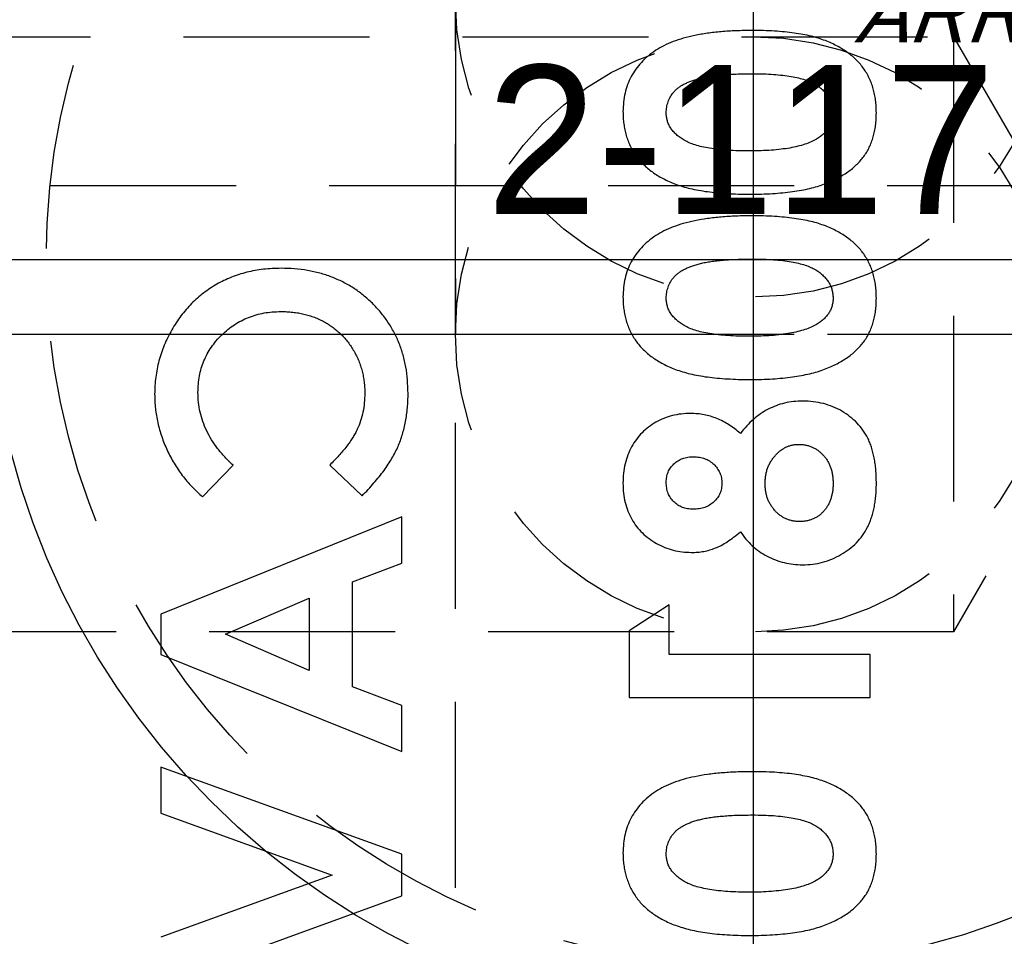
# Model space of a CAD drawing. Extents: x 2651 to 7771, y -1163 to 1075.
# Tile 259 of 490: x 4101 to 4114, y 711 to 723. Entities that reach past the tile are written whole.
import ezdxf

# ---------------------------------------------------------------- set-up
doc = ezdxf.new("R2010")
doc.units = 0
doc.header["$LTSCALE"] = 10
for name, pattern in [('CENTER', [2, 1.25, -0.25, 0.25, -0.25]), ('CNSCEN', [17, 15, -1, 0, -1]), ('CNSHID', [4, 3, -1]), ('HIDDEN', [0.375, 0.25, -0.125])]:
    doc.linetypes.add(name, pattern=pattern)
doc.layers.get('0').update_dxf_attribs({"linetype": 'CONTINUOUS'})
doc.layers.get('Defpoints').update_dxf_attribs({"linetype": 'CONTINUOUS'})
for name, color, linetype in [('1', 7, 'CONTINUOUS'), ('9', 3, 'CONTINUOUS'), ('COOL', 150, 'HIDDEN'), ('DIM', 3, 'CONTINUOUS'), ('WL1-HL', 4, 'CNSHID'), ('WOR1-CL', 1, 'CNSCEN'), ('WOR1-DL', 7, 'CONTINUOUS')]:
    doc.layers.add(name, color=color, linetype=linetype)
doc.styles.add('china', font='txt')
doc.styles.get("Standard").update_dxf_attribs({"font": 'romans.shx'})
doc.dimstyles.new('MM& INCH5', dxfattribs={"dimtxt": 5, "dimasz": 2.5, "dimexe": 1, "dimexo": 0.5, "dimtad": 0, "dimrnd": 1.38778e-17, "dimzin": 9, "dimdsep": 46, "dimtxsty": 'Standard', "dimblk": 'CLOSED', "dimcen": 0, "dimclrd": 3, "dimclre": 3, "dimclrt": 3, "dimazin": 2, "dimtfac": 0.75, "dimtofl": 0, "dimtmove": 0, "dimatfit": 3, "dimfxl": 0, "dimtolj": 1, "dimarcsym": 0})

# ---------------------------------------------------------------- blocks, each defined once
blk = doc.blocks.new('DSD')
at = {"layer": '1', "color": 7, "linetype": 'Continuous'}
for p, q in [((477.228, 547.808), (477.636, 548.234)), ((478.936, 548.234), (479.37, 547.821)), ((479.905, 547.538), (476.666, 546.23)), ((479.905, 546.918), (479.905, 547.538)), ((479.241, 546.666), (479.905, 546.918)), ((479.241, 545.255), (479.241, 546.666)), ((477.535, 545.961), (478.659, 546.446)), ((478.659, 546.446), (478.659, 545.475)), ((483.499, 546.355), (482.959, 546.008)), ((483.499, 545.691), (483.499, 546.355)), ((476.666, 546.23), (476.666, 545.691)), ((478.659, 545.475), (477.535, 545.961)), ((482.959, 546.008), (482.959, 545.11)), ((476.666, 545.691), (479.905, 544.383)), ((486.198, 545.691), (483.499, 545.691)), ((486.198, 545.11), (486.198, 545.691)), ((479.905, 545.004), (479.241, 545.255)), ((479.905, 544.383), (479.905, 545.004)), ((482.959, 545.11), (486.198, 545.11)), ((476.666, 544.175), (476.666, 543.554)), ((479.905, 543.003), (476.666, 544.175)), ((476.666, 543.554), (478.967, 542.722)), ((479.905, 542.443), (479.905, 543.003)), ((478.967, 542.722), (476.666, 541.888)), ((476.666, 541.269), (479.905, 542.443))]:
    blk.add_line(p, q, dxfattribs=at)
for points, knots in [([(484.61, 554.078), (484.539, 554.077), (484.4, 554.076), (484.2, 554.062), (484.015, 554.043), (483.845, 554.013), (483.69, 553.977), (483.552, 553.931), (483.427, 553.878), (483.353, 553.833), (483.317, 553.812)], [0, 0, 0, 0, 0.161071, 0.310789, 0.449904, 0.578376, 0.696617, 0.805987, 0.906562, 1, 1, 1, 1]), ([(486.281, 552.97), (486.28, 552.999), (486.279, 553.056), (486.272, 553.139), (486.258, 553.219), (486.24, 553.295), (486.216, 553.368), (486.187, 553.437), (486.152, 553.503), (486.112, 553.565), (486.067, 553.624), (486.016, 553.679), (485.96, 553.732), (485.897, 553.78), (485.83, 553.826), (485.757, 553.868), (485.679, 553.907), (485.594, 553.943), (485.502, 553.975), (485.402, 554.003), (485.292, 554.026), (485.173, 554.044), (485.046, 554.059), (484.909, 554.07), (484.763, 554.077), (484.662, 554.077), (484.61, 554.078)], [0, 0, 0, 0, 0.038217, 0.074867, 0.110158, 0.144454, 0.17808, 0.211171, 0.243687, 0.275872, 0.308376, 0.341263, 0.37515, 0.409655, 0.445157, 0.482073, 0.520576, 0.560554, 0.603108, 0.648689, 0.697948, 0.750768, 0.807309, 0.867656, 0.931861, 1, 1, 1, 1]), ([(483.317, 553.812), (483.282, 553.787), (483.213, 553.737), (483.123, 553.651), (483.047, 553.559), (482.984, 553.458), (482.935, 553.351), (482.901, 553.236), (482.881, 553.114), (482.878, 553.03), (482.876, 552.987)], [0, 0, 0, 0, 0.132314, 0.2587, 0.380912, 0.500535, 0.620923, 0.742376, 0.868281, 1, 1, 1, 1]), ([(483.458, 552.973), (483.459, 552.998), (483.461, 553.048), (483.481, 553.121), (483.512, 553.189), (483.55, 553.241), (483.585, 553.28), (483.618, 553.307), (483.654, 553.333), (483.695, 553.356), (483.741, 553.378), (483.79, 553.399), (483.845, 553.417), (483.904, 553.434), (483.969, 553.449), (484.041, 553.461), (484.12, 553.473), (484.205, 553.481), (484.298, 553.488), (484.398, 553.493), (484.505, 553.495), (484.579, 553.496), (484.617, 553.496)], [0, 0, 0, 0, 0.053834, 0.105543, 0.158054, 0.211987, 0.240207, 0.269794, 0.301343, 0.334608, 0.370284, 0.408089, 0.448681, 0.492069, 0.538664, 0.590371, 0.646388, 0.707195, 0.772947, 0.843643, 0.919308, 1, 1, 1, 1]), ([(484.617, 553.496), (484.666, 553.496), (484.761, 553.495), (484.897, 553.489), (485.021, 553.477), (485.133, 553.462), (485.233, 553.441), (485.322, 553.417), (485.399, 553.387), (485.465, 553.353), (485.52, 553.315), (485.568, 553.274), (485.609, 553.231), (485.642, 553.185), (485.668, 553.136), (485.686, 553.084), (485.697, 553.029), (485.699, 552.992), (485.7, 552.973)], [0, 0, 0, 0, 0.110734, 0.212341, 0.305502, 0.389835, 0.46669, 0.535262, 0.596763, 0.651066, 0.701036, 0.74786, 0.791833, 0.834284, 0.875334, 0.916035, 0.957652, 1, 1, 1, 1]), ([(482.876, 552.987), (482.877, 552.959), (482.878, 552.904), (482.886, 552.822), (482.9, 552.744), (482.919, 552.668), (482.943, 552.595), (482.973, 552.525), (483.009, 552.459), (483.05, 552.395), (483.096, 552.335), (483.149, 552.278), (483.207, 552.224), (483.271, 552.175), (483.341, 552.129), (483.416, 552.086), (483.497, 552.047), (483.584, 552.011), (483.679, 551.979), (483.782, 551.952), (483.893, 551.929), (484.014, 551.91), (484.143, 551.895), (484.281, 551.885), (484.428, 551.878), (484.528, 551.877), (484.58, 551.877)], [0, 0, 0, 0, 0.036635, 0.072034, 0.106626, 0.140306, 0.173619, 0.206426, 0.239067, 0.271883, 0.30484, 0.338529, 0.372616, 0.407548, 0.443719, 0.481312, 0.520113, 0.560913, 0.604025, 0.650075, 0.699572, 0.752363, 0.808789, 0.868954, 0.932675, 1, 1, 1, 1]), ([(484.58, 552.458), (484.529, 552.459), (484.431, 552.459), (484.29, 552.467), (484.161, 552.477), (484.044, 552.492), (483.94, 552.512), (483.849, 552.537), (483.769, 552.565), (483.701, 552.599), (483.644, 552.637), (483.594, 552.677), (483.552, 552.72), (483.517, 552.765), (483.49, 552.813), (483.471, 552.864), (483.46, 552.918), (483.458, 552.954), (483.458, 552.973)], [0, 0, 0, 0, 0.112115, 0.215802, 0.310203, 0.395993, 0.47341, 0.542778, 0.604548, 0.659357, 0.708764, 0.755356, 0.798687, 0.840017, 0.880203, 0.919733, 0.959049, 1, 1, 1, 1]), ([(484.58, 551.877), (484.632, 551.877), (484.734, 551.878), (484.882, 551.885), (485.021, 551.896), (485.151, 551.91), (485.272, 551.93), (485.385, 551.953), (485.489, 551.98), (485.583, 552.013), (485.671, 552.049), (485.752, 552.088), (485.827, 552.13), (485.896, 552.174), (485.959, 552.222), (486.017, 552.273), (486.067, 552.327), (486.113, 552.384), (486.153, 552.444), (486.188, 552.507), (486.216, 552.576), (486.24, 552.647), (486.258, 552.723), (486.272, 552.802), (486.279, 552.885), (486.28, 552.941), (486.281, 552.97)], [0, 0, 0, 0, 0.068491, 0.133077, 0.193829, 0.251083, 0.304401, 0.354408, 0.401295, 0.444701, 0.485692, 0.524676, 0.562307, 0.597947, 0.632474, 0.665752, 0.697985, 0.729586, 0.760825, 0.792355, 0.824313, 0.857156, 0.890927, 0.92596, 0.962061, 1, 1, 1, 1]), ([(485.7, 552.973), (485.699, 552.955), (485.698, 552.919), (485.687, 552.867), (485.67, 552.818), (485.645, 552.772), (485.613, 552.728), (485.575, 552.688), (485.529, 552.651), (485.495, 552.629), (485.477, 552.618)], [0, 0, 0, 0, 0.124035, 0.242846, 0.360342, 0.479042, 0.599334, 0.725488, 0.858549, 1, 1, 1, 1]), ([(485.477, 552.618), (485.453, 552.605), (485.403, 552.577), (485.318, 552.546), (485.223, 552.519), (485.116, 552.496), (484.998, 552.48), (484.868, 552.467), (484.728, 552.46), (484.631, 552.459), (484.58, 552.458)], [0, 0, 0, 0, 0.088871, 0.186355, 0.294078, 0.412237, 0.541778, 0.682703, 0.835096, 1, 1, 1, 1]), ([(484.61, 551.587), (484.539, 551.586), (484.4, 551.585), (484.2, 551.571), (484.015, 551.551), (483.845, 551.522), (483.69, 551.486), (483.552, 551.44), (483.427, 551.387), (483.353, 551.342), (483.317, 551.321)], [0, 0, 0, 0, 0.161071, 0.310789, 0.449904, 0.578376, 0.696617, 0.805987, 0.906562, 1, 1, 1, 1]), ([(486.281, 550.479), (486.28, 550.508), (486.279, 550.565), (486.272, 550.648), (486.258, 550.728), (486.24, 550.804), (486.216, 550.877), (486.187, 550.946), (486.152, 551.012), (486.112, 551.074), (486.067, 551.133), (486.016, 551.188), (485.96, 551.241), (485.897, 551.289), (485.83, 551.335), (485.757, 551.377), (485.679, 551.416), (485.594, 551.452), (485.502, 551.484), (485.402, 551.512), (485.292, 551.535), (485.173, 551.553), (485.046, 551.568), (484.909, 551.579), (484.763, 551.586), (484.662, 551.586), (484.61, 551.587)], [0, 0, 0, 0, 0.038217, 0.074867, 0.110158, 0.144454, 0.17808, 0.211171, 0.243687, 0.275872, 0.308376, 0.341263, 0.37515, 0.409655, 0.445157, 0.482073, 0.520576, 0.560554, 0.603108, 0.648689, 0.697948, 0.750768, 0.807309, 0.867656, 0.931861, 1, 1, 1, 1]), ([(483.317, 551.321), (483.282, 551.295), (483.213, 551.246), (483.123, 551.16), (483.047, 551.068), (482.984, 550.967), (482.935, 550.86), (482.901, 550.745), (482.881, 550.623), (482.878, 550.539), (482.876, 550.496)], [0, 0, 0, 0, 0.132314, 0.2587, 0.380912, 0.500535, 0.620923, 0.742376, 0.868281, 1, 1, 1, 1]), ([(483.458, 550.482), (483.459, 550.507), (483.461, 550.557), (483.481, 550.629), (483.512, 550.698), (483.55, 550.75), (483.585, 550.788), (483.618, 550.815), (483.654, 550.842), (483.695, 550.865), (483.741, 550.887), (483.79, 550.908), (483.845, 550.925), (483.904, 550.943), (483.969, 550.958), (484.041, 550.97), (484.12, 550.982), (484.205, 550.989), (484.298, 550.997), (484.398, 551.002), (484.505, 551.004), (484.579, 551.005), (484.617, 551.005)], [0, 0, 0, 0, 0.053834, 0.105543, 0.158054, 0.211987, 0.240207, 0.269794, 0.301343, 0.334608, 0.370284, 0.408089, 0.448681, 0.492069, 0.538664, 0.590371, 0.646388, 0.707195, 0.772947, 0.843643, 0.919308, 1, 1, 1, 1]), ([(484.617, 551.005), (484.666, 551.005), (484.761, 551.004), (484.897, 550.998), (485.021, 550.986), (485.133, 550.971), (485.233, 550.95), (485.322, 550.926), (485.399, 550.896), (485.465, 550.862), (485.52, 550.824), (485.568, 550.783), (485.609, 550.74), (485.642, 550.694), (485.668, 550.645), (485.686, 550.593), (485.697, 550.538), (485.699, 550.501), (485.7, 550.482)], [0, 0, 0, 0, 0.110734, 0.212341, 0.305502, 0.389835, 0.46669, 0.535262, 0.596763, 0.651066, 0.701036, 0.74786, 0.791833, 0.834284, 0.875334, 0.916035, 0.957652, 1, 1, 1, 1]), ([(478.281, 550.881), (478.241, 550.88), (478.162, 550.879), (478.046, 550.868), (477.932, 550.852), (477.823, 550.828), (477.716, 550.798), (477.614, 550.761), (477.514, 550.717), (477.418, 550.668), (477.326, 550.611), (477.239, 550.549), (477.156, 550.481), (477.078, 550.406), (477.004, 550.326), (476.936, 550.241), (476.871, 550.149), (476.812, 550.053), (476.759, 549.952), (476.711, 549.849), (476.672, 549.744), (476.639, 549.637), (476.615, 549.528), (476.596, 549.417), (476.586, 549.304), (476.584, 549.228), (476.583, 549.19)], [0, 0, 0, 0, 0.044663, 0.088512, 0.130926, 0.172904, 0.214, 0.254985, 0.295291, 0.335772, 0.376181, 0.416178, 0.45635, 0.496512, 0.537041, 0.578119, 0.619725, 0.662422, 0.705299, 0.74743, 0.789433, 0.831267, 0.872825, 0.91487, 0.957027, 1, 1, 1, 1]), ([(479.988, 549.199), (479.986, 549.26), (479.983, 549.378), (479.961, 549.551), (479.924, 549.715), (479.871, 549.872), (479.803, 550.02), (479.72, 550.159), (479.622, 550.29), (479.51, 550.412), (479.387, 550.522), (479.254, 550.619), (479.112, 550.699), (478.962, 550.766), (478.803, 550.818), (478.637, 550.854), (478.461, 550.877), (478.342, 550.879), (478.281, 550.881)], [0, 0, 0, 0, 0.067376, 0.131837, 0.194461, 0.255346, 0.315588, 0.375627, 0.436138, 0.497779, 0.55947, 0.620278, 0.680788, 0.741492, 0.803215, 0.866493, 0.93191, 1, 1, 1, 1]), ([(482.876, 550.496), (482.877, 550.468), (482.878, 550.413), (482.886, 550.331), (482.9, 550.253), (482.919, 550.177), (482.943, 550.104), (482.973, 550.034), (483.009, 549.968), (483.05, 549.904), (483.096, 549.843), (483.149, 549.787), (483.207, 549.733), (483.271, 549.684), (483.341, 549.638), (483.416, 549.595), (483.497, 549.556), (483.584, 549.52), (483.679, 549.488), (483.782, 549.461), (483.893, 549.438), (484.014, 549.418), (484.143, 549.404), (484.281, 549.394), (484.428, 549.387), (484.528, 549.386), (484.58, 549.386)], [0, 0, 0, 0, 0.036635, 0.072034, 0.106626, 0.140306, 0.173619, 0.206426, 0.239067, 0.271883, 0.30484, 0.338529, 0.372616, 0.407548, 0.443719, 0.481312, 0.520113, 0.560913, 0.604025, 0.650075, 0.699572, 0.752363, 0.808789, 0.868954, 0.932675, 1, 1, 1, 1]), ([(484.58, 549.967), (484.529, 549.967), (484.431, 549.968), (484.29, 549.975), (484.161, 549.986), (484.044, 550.001), (483.94, 550.021), (483.849, 550.045), (483.769, 550.074), (483.701, 550.108), (483.644, 550.146), (483.594, 550.186), (483.552, 550.229), (483.517, 550.274), (483.49, 550.322), (483.471, 550.373), (483.46, 550.426), (483.458, 550.463), (483.458, 550.482)], [0, 0, 0, 0, 0.112115, 0.215802, 0.310203, 0.395993, 0.47341, 0.542778, 0.604548, 0.659357, 0.708764, 0.755356, 0.798687, 0.840017, 0.880203, 0.919733, 0.959049, 1, 1, 1, 1]), ([(484.58, 549.386), (484.632, 549.386), (484.734, 549.387), (484.882, 549.393), (485.021, 549.405), (485.151, 549.419), (485.272, 549.439), (485.385, 549.462), (485.489, 549.489), (485.583, 549.522), (485.671, 549.558), (485.752, 549.597), (485.827, 549.639), (485.896, 549.683), (485.959, 549.731), (486.017, 549.782), (486.067, 549.836), (486.113, 549.892), (486.153, 549.953), (486.188, 550.016), (486.216, 550.084), (486.24, 550.156), (486.258, 550.231), (486.272, 550.31), (486.279, 550.394), (486.28, 550.45), (486.281, 550.479)], [0, 0, 0, 0, 0.068491, 0.133077, 0.193829, 0.251083, 0.304401, 0.354408, 0.401295, 0.444701, 0.485692, 0.524676, 0.562307, 0.597947, 0.632474, 0.665752, 0.697985, 0.729586, 0.760825, 0.792355, 0.824313, 0.857156, 0.890927, 0.92596, 0.962061, 1, 1, 1, 1]), ([(485.7, 550.482), (485.699, 550.463), (485.698, 550.428), (485.687, 550.376), (485.67, 550.327), (485.645, 550.28), (485.613, 550.237), (485.575, 550.197), (485.529, 550.16), (485.495, 550.138), (485.477, 550.127)], [0, 0, 0, 0, 0.124035, 0.242846, 0.360342, 0.479042, 0.599334, 0.725488, 0.858549, 1, 1, 1, 1]), ([(477.165, 549.213), (477.166, 549.25), (477.168, 549.324), (477.183, 549.433), (477.208, 549.536), (477.243, 549.636), (477.289, 549.731), (477.345, 549.821), (477.41, 549.907), (477.485, 549.987), (477.567, 550.06), (477.655, 550.124), (477.748, 550.178), (477.845, 550.223), (477.947, 550.257), (478.053, 550.282), (478.165, 550.296), (478.241, 550.298), (478.279, 550.299)], [0, 0, 0, 0, 0.064715, 0.127707, 0.188882, 0.249158, 0.309661, 0.370225, 0.432332, 0.495782, 0.559304, 0.621861, 0.683322, 0.744523, 0.806088, 0.868994, 0.933419, 1, 1, 1, 1]), ([(478.279, 550.299), (478.306, 550.299), (478.36, 550.298), (478.438, 550.292), (478.515, 550.281), (478.589, 550.265), (478.661, 550.246), (478.73, 550.223), (478.798, 550.194), (478.863, 550.162), (478.924, 550.124), (478.983, 550.084), (479.038, 550.041), (479.09, 549.993), (479.138, 549.942), (479.183, 549.887), (479.224, 549.829), (479.263, 549.767), (479.296, 549.703), (479.327, 549.637), (479.351, 549.568), (479.371, 549.498), (479.388, 549.427), (479.398, 549.353), (479.406, 549.278), (479.406, 549.227), (479.407, 549.202)], [0, 0, 0, 0, 0.045986, 0.090639, 0.134485, 0.177331, 0.219265, 0.260785, 0.302317, 0.343436, 0.384181, 0.424376, 0.464181, 0.504012, 0.543822, 0.583802, 0.624419, 0.665548, 0.706675, 0.747827, 0.788895, 0.830219, 0.871707, 0.913734, 0.956588, 1, 1, 1, 1]), ([(485.477, 550.127), (485.453, 550.114), (485.403, 550.086), (485.318, 550.055), (485.223, 550.028), (485.116, 550.005), (484.998, 549.989), (484.868, 549.975), (484.728, 549.969), (484.631, 549.968), (484.58, 549.967)], [0, 0, 0, 0, 0.088871, 0.186355, 0.294078, 0.412237, 0.541778, 0.682703, 0.835096, 1, 1, 1, 1]), ([(476.583, 549.19), (476.584, 549.157), (476.585, 549.092), (476.593, 548.996), (476.606, 548.9), (476.625, 548.805), (476.648, 548.71), (476.678, 548.617), (476.711, 548.525), (476.751, 548.434), (476.794, 548.345), (476.844, 548.259), (476.896, 548.175), (476.954, 548.096), (477.016, 548.019), (477.082, 547.945), (477.153, 547.875), (477.203, 547.831), (477.228, 547.808)], [0, 0, 0, 0, 0.062276, 0.123904, 0.185067, 0.24684, 0.308435, 0.370241, 0.432587, 0.495925, 0.559351, 0.621943, 0.684393, 0.746986, 0.809441, 0.872508, 0.935769, 1, 1, 1, 1]), ([(477.636, 548.234), (477.598, 548.271), (477.525, 548.341), (477.429, 548.455), (477.348, 548.573), (477.28, 548.694), (477.229, 548.819), (477.191, 548.947), (477.169, 549.079), (477.166, 549.168), (477.165, 549.213)], [0, 0, 0, 0, 0.139406, 0.272304, 0.399525, 0.522811, 0.642663, 0.761023, 0.879801, 1, 1, 1, 1]), ([(479.407, 549.202), (479.405, 549.158), (479.403, 549.073), (479.384, 548.948), (479.352, 548.829), (479.315, 548.734), (479.278, 548.66), (479.244, 548.603), (479.205, 548.544), (479.162, 548.485), (479.113, 548.424), (479.058, 548.362), (478.999, 548.298), (478.957, 548.256), (478.936, 548.234)], [0, 0, 0, 0, 0.117048, 0.22997, 0.340704, 0.449355, 0.505557, 0.565303, 0.628205, 0.694729, 0.765019, 0.83958, 0.91775, 1, 1, 1, 1]), ([(479.37, 547.821), (479.398, 547.85), (479.453, 547.907), (479.53, 547.993), (479.6, 548.078), (479.665, 548.161), (479.722, 548.244), (479.772, 548.325), (479.816, 548.405), (479.854, 548.485), (479.886, 548.565), (479.913, 548.648), (479.936, 548.733), (479.955, 548.821), (479.97, 548.911), (479.98, 549.005), (479.987, 549.101), (479.988, 549.166), (479.988, 549.199)], [0, 0, 0, 0, 0.077783, 0.151816, 0.22254, 0.290278, 0.354641, 0.415798, 0.474709, 0.530426, 0.58558, 0.640906, 0.697901, 0.75542, 0.814521, 0.874462, 0.93667, 1, 1, 1, 1]), ([(485.291, 549.095), (485.249, 549.094), (485.168, 549.091), (485.048, 549.071), (484.934, 549.036), (484.826, 548.988), (484.723, 548.927), (484.627, 548.851), (484.536, 548.762), (484.482, 548.695), (484.454, 548.66)], [0, 0, 0, 0, 0.127276, 0.250113, 0.370492, 0.489901, 0.611006, 0.735976, 0.864676, 1, 1, 1, 1]), ([(486.281, 547.987), (486.281, 548.018), (486.28, 548.079), (486.275, 548.168), (486.266, 548.252), (486.253, 548.331), (486.237, 548.405), (486.217, 548.474), (486.194, 548.538), (486.159, 548.617), (486.104, 548.706), (486.023, 548.804), (485.927, 548.889), (485.819, 548.963), (485.698, 549.021), (485.569, 549.065), (485.432, 549.091), (485.339, 549.094), (485.291, 549.095)], [0, 0, 0, 0, 0.055435, 0.108254, 0.158196, 0.205337, 0.250257, 0.292763, 0.333308, 0.371723, 0.445982, 0.520049, 0.595546, 0.673687, 0.753384, 0.833349, 0.915178, 1, 1, 1, 1]), ([(483.784, 548.929), (483.742, 548.928), (483.66, 548.925), (483.54, 548.903), (483.426, 548.865), (483.318, 548.814), (483.219, 548.75), (483.13, 548.673), (483.055, 548.582), (482.99, 548.482), (482.939, 548.372), (482.903, 548.252), (482.88, 548.124), (482.878, 548.036), (482.876, 547.991)], [0, 0, 0, 0, 0.085205, 0.168105, 0.249227, 0.330676, 0.411657, 0.491096, 0.570629, 0.651741, 0.734794, 0.819583, 0.907717, 1, 1, 1, 1]), ([(484.454, 548.66), (484.429, 548.681), (484.381, 548.724), (484.302, 548.778), (484.222, 548.824), (484.139, 548.863), (484.053, 548.892), (483.966, 548.914), (483.876, 548.926), (483.815, 548.928), (483.784, 548.929)], [0, 0, 0, 0, 0.132691, 0.261229, 0.386616, 0.5095, 0.631048, 0.753001, 0.875241, 1, 1, 1, 1]), ([(484.786, 547.986), (484.787, 548.004), (484.787, 548.04), (484.794, 548.093), (484.804, 548.143), (484.818, 548.192), (484.838, 548.238), (484.861, 548.282), (484.888, 548.323), (484.919, 548.362), (484.953, 548.397), (484.989, 548.429), (485.027, 548.455), (485.066, 548.476), (485.106, 548.494), (485.149, 548.505), (485.193, 548.513), (485.223, 548.514), (485.238, 548.514)], [0, 0, 0, 0, 0.070599, 0.139149, 0.206028, 0.270871, 0.334512, 0.399137, 0.463434, 0.527972, 0.592126, 0.65344, 0.712618, 0.770133, 0.826602, 0.883252, 0.941109, 1, 1, 1, 1]), ([(485.238, 548.514), (485.254, 548.514), (485.286, 548.513), (485.331, 548.506), (485.376, 548.495), (485.418, 548.479), (485.458, 548.459), (485.496, 548.434), (485.533, 548.405), (485.567, 548.371), (485.598, 548.334), (485.625, 548.293), (485.649, 548.25), (485.666, 548.204), (485.682, 548.155), (485.692, 548.104), (485.699, 548.049), (485.699, 548.012), (485.7, 547.993)], [0, 0, 0, 0, 0.060864, 0.120715, 0.178298, 0.236019, 0.29302, 0.351482, 0.411328, 0.473181, 0.535898, 0.598282, 0.66091, 0.724489, 0.789043, 0.857007, 0.926649, 1, 1, 1, 1]), ([(483.458, 548.005), (483.459, 548.029), (483.461, 548.075), (483.481, 548.142), (483.514, 548.201), (483.56, 548.253), (483.615, 548.295), (483.679, 548.327), (483.75, 548.345), (483.8, 548.347), (483.825, 548.348)], [0, 0, 0, 0, 0.127262, 0.247553, 0.366178, 0.488656, 0.611945, 0.735099, 0.863648, 1, 1, 1, 1]), ([(483.825, 548.348), (483.851, 548.347), (483.902, 548.344), (483.974, 548.325), (484.04, 548.293), (484.097, 548.248), (484.144, 548.194), (484.18, 548.133), (484.201, 548.065), (484.204, 548.018), (484.205, 547.994)], [0, 0, 0, 0, 0.133898, 0.261449, 0.385304, 0.511572, 0.636353, 0.7554, 0.874932, 1, 1, 1, 1]), ([(482.876, 547.991), (482.878, 547.946), (482.88, 547.86), (482.903, 547.734), (482.939, 547.617), (482.992, 547.508), (483.057, 547.409), (483.135, 547.321), (483.226, 547.244), (483.328, 547.179), (483.437, 547.126), (483.552, 547.088), (483.671, 547.066), (483.752, 547.063), (483.793, 547.061)], [0, 0, 0, 0, 0.091221, 0.177862, 0.261335, 0.343215, 0.424061, 0.504025, 0.585043, 0.667993, 0.751668, 0.833587, 0.916294, 1, 1, 1, 1]), ([(483.821, 547.642), (483.795, 547.643), (483.746, 547.646), (483.675, 547.664), (483.612, 547.697), (483.557, 547.74), (483.513, 547.795), (483.48, 547.858), (483.461, 547.929), (483.459, 547.979), (483.458, 548.005)], [0, 0, 0, 0, 0.133239, 0.257679, 0.377945, 0.498835, 0.619558, 0.739824, 0.86564, 1, 1, 1, 1]), ([(484.205, 547.994), (484.204, 547.969), (484.202, 547.921), (484.181, 547.853), (484.147, 547.792), (484.1, 547.739), (484.042, 547.696), (483.975, 547.664), (483.9, 547.646), (483.848, 547.643), (483.821, 547.642)], [0, 0, 0, 0, 0.1261, 0.245667, 0.362596, 0.483064, 0.606895, 0.731199, 0.860607, 1, 1, 1, 1]), ([(485.251, 547.476), (485.235, 547.477), (485.203, 547.478), (485.157, 547.484), (485.112, 547.496), (485.069, 547.512), (485.028, 547.532), (484.99, 547.558), (484.953, 547.587), (484.919, 547.622), (484.888, 547.659), (484.861, 547.699), (484.837, 547.741), (484.818, 547.786), (484.804, 547.833), (484.794, 547.882), (484.787, 547.933), (484.787, 547.968), (484.786, 547.986)], [0, 0, 0, 0, 0.063232, 0.123596, 0.183631, 0.241965, 0.301454, 0.360997, 0.421479, 0.484582, 0.547964, 0.610316, 0.672871, 0.735109, 0.798492, 0.863878, 0.930919, 1, 1, 1, 1]), ([(485.7, 547.993), (485.699, 547.974), (485.699, 547.936), (485.693, 547.881), (485.683, 547.83), (485.669, 547.781), (485.652, 547.735), (485.63, 547.692), (485.604, 547.652), (485.575, 547.616), (485.543, 547.583), (485.508, 547.554), (485.471, 547.53), (485.431, 547.51), (485.389, 547.495), (485.345, 547.484), (485.299, 547.477), (485.267, 547.476), (485.251, 547.476)], [0, 0, 0, 0, 0.075044, 0.146237, 0.214829, 0.280463, 0.343689, 0.406255, 0.467269, 0.527809, 0.587997, 0.646697, 0.703965, 0.760495, 0.818097, 0.877165, 0.937588, 1, 1, 1, 1]), ([(485.291, 546.895), (485.337, 546.896), (485.427, 546.899), (485.559, 546.926), (485.687, 546.97), (485.807, 547.029), (485.917, 547.103), (486.015, 547.189), (486.098, 547.288), (486.153, 547.38), (486.191, 547.46), (486.214, 547.523), (486.235, 547.591), (486.252, 547.662), (486.265, 547.738), (486.274, 547.818), (486.28, 547.901), (486.281, 547.958), (486.281, 547.987)], [0, 0, 0, 0, 0.082105, 0.162845, 0.24281, 0.324136, 0.404552, 0.481939, 0.558683, 0.635915, 0.675544, 0.716421, 0.758883, 0.802991, 0.848925, 0.897233, 0.947306, 1, 1, 1, 1]), ([(483.793, 547.061), (483.822, 547.062), (483.878, 547.063), (483.962, 547.074), (484.041, 547.093), (484.12, 547.12), (484.199, 547.156), (484.28, 547.206), (484.367, 547.266), (484.424, 547.314), (484.454, 547.339)], [0, 0, 0, 0, 0.117593, 0.230768, 0.342388, 0.452438, 0.56823, 0.697745, 0.841089, 1, 1, 1, 1]), ([(484.454, 547.339), (484.478, 547.305), (484.526, 547.237), (484.612, 547.149), (484.708, 547.072), (484.814, 547.009), (484.926, 546.958), (485.044, 546.922), (485.166, 546.899), (485.249, 546.896), (485.291, 546.895)], [0, 0, 0, 0, 0.126717, 0.250825, 0.374307, 0.498747, 0.623473, 0.74737, 0.87229, 1, 1, 1, 1]), ([(484.61, 544.113), (484.539, 544.112), (484.4, 544.111), (484.2, 544.098), (484.015, 544.078), (483.845, 544.049), (483.69, 544.013), (483.552, 543.966), (483.427, 543.914), (483.353, 543.869), (483.317, 543.847)], [0, 0, 0, 0, 0.161071, 0.310789, 0.449904, 0.578376, 0.696617, 0.805987, 0.906562, 1, 1, 1, 1]), ([(486.281, 543.006), (486.28, 543.035), (486.279, 543.091), (486.272, 543.175), (486.258, 543.254), (486.24, 543.331), (486.216, 543.403), (486.187, 543.473), (486.152, 543.539), (486.112, 543.601), (486.067, 543.659), (486.016, 543.715), (485.96, 543.767), (485.897, 543.816), (485.83, 543.861), (485.757, 543.904), (485.679, 543.942), (485.594, 543.979), (485.502, 544.01), (485.402, 544.038), (485.292, 544.061), (485.173, 544.08), (485.046, 544.095), (484.909, 544.106), (484.763, 544.112), (484.662, 544.113), (484.61, 544.113)], [0, 0, 0, 0, 0.038217, 0.074867, 0.110158, 0.144454, 0.17808, 0.211171, 0.243687, 0.275872, 0.308376, 0.341263, 0.37515, 0.409655, 0.445157, 0.482073, 0.520576, 0.560554, 0.603108, 0.648689, 0.697948, 0.750768, 0.807309, 0.867656, 0.931861, 1, 1, 1, 1]), ([(483.317, 543.847), (483.282, 543.822), (483.213, 543.773), (483.123, 543.687), (483.047, 543.594), (482.984, 543.494), (482.935, 543.386), (482.901, 543.271), (482.881, 543.149), (482.878, 543.065), (482.876, 543.023)], [0, 0, 0, 0, 0.132314, 0.2587, 0.380912, 0.500535, 0.620923, 0.742376, 0.868281, 1, 1, 1, 1]), ([(483.458, 543.008), (483.459, 543.034), (483.461, 543.084), (483.481, 543.156), (483.512, 543.224), (483.55, 543.276), (483.585, 543.315), (483.618, 543.342), (483.654, 543.368), (483.695, 543.391), (483.741, 543.413), (483.79, 543.434), (483.845, 543.452), (483.904, 543.469), (483.969, 543.484), (484.041, 543.497), (484.12, 543.508), (484.205, 543.516), (484.298, 543.523), (484.398, 543.529), (484.505, 543.531), (484.579, 543.531), (484.617, 543.532)], [0, 0, 0, 0, 0.053834, 0.105543, 0.158054, 0.211987, 0.240207, 0.269794, 0.301343, 0.334608, 0.370284, 0.408089, 0.448681, 0.492069, 0.538664, 0.590371, 0.646388, 0.707195, 0.772947, 0.843643, 0.919308, 1, 1, 1, 1]), ([(484.617, 543.532), (484.666, 543.531), (484.761, 543.53), (484.897, 543.524), (485.021, 543.512), (485.133, 543.497), (485.233, 543.476), (485.322, 543.452), (485.399, 543.423), (485.465, 543.389), (485.52, 543.351), (485.568, 543.31), (485.609, 543.267), (485.642, 543.22), (485.668, 543.171), (485.686, 543.119), (485.697, 543.065), (485.699, 543.027), (485.7, 543.008)], [0, 0, 0, 0, 0.110734, 0.212341, 0.305502, 0.389835, 0.46669, 0.535262, 0.596763, 0.651066, 0.701036, 0.74786, 0.791833, 0.834284, 0.875334, 0.916035, 0.957652, 1, 1, 1, 1]), ([(482.876, 543.023), (482.877, 542.994), (482.878, 542.939), (482.886, 542.858), (482.9, 542.779), (482.919, 542.703), (482.943, 542.631), (482.973, 542.561), (483.009, 542.495), (483.05, 542.431), (483.096, 542.37), (483.149, 542.313), (483.207, 542.26), (483.271, 542.21), (483.341, 542.164), (483.416, 542.121), (483.497, 542.082), (483.584, 542.047), (483.679, 542.015), (483.782, 541.988), (483.893, 541.964), (484.014, 541.945), (484.143, 541.93), (484.281, 541.92), (484.428, 541.913), (484.528, 541.913), (484.58, 541.913)], [0, 0, 0, 0, 0.036635, 0.072034, 0.106626, 0.140306, 0.173619, 0.206426, 0.239067, 0.271883, 0.30484, 0.338529, 0.372616, 0.407548, 0.443719, 0.481312, 0.520113, 0.560913, 0.604025, 0.650075, 0.699572, 0.752363, 0.808789, 0.868954, 0.932675, 1, 1, 1, 1]), ([(484.58, 542.494), (484.529, 542.494), (484.431, 542.494), (484.29, 542.502), (484.161, 542.512), (484.044, 542.528), (483.94, 542.548), (483.849, 542.572), (483.769, 542.601), (483.701, 542.635), (483.644, 542.673), (483.594, 542.713), (483.552, 542.755), (483.517, 542.8), (483.49, 542.848), (483.471, 542.899), (483.46, 542.953), (483.458, 542.99), (483.458, 543.008)], [0, 0, 0, 0, 0.112115, 0.215802, 0.310203, 0.395993, 0.47341, 0.542778, 0.604548, 0.659357, 0.708764, 0.755356, 0.798687, 0.840017, 0.880203, 0.919733, 0.959049, 1, 1, 1, 1]), ([(484.58, 541.913), (484.632, 541.913), (484.734, 541.913), (484.882, 541.92), (485.021, 541.931), (485.151, 541.945), (485.272, 541.965), (485.385, 541.988), (485.489, 542.016), (485.583, 542.049), (485.671, 542.084), (485.752, 542.123), (485.827, 542.165), (485.896, 542.209), (485.959, 542.258), (486.017, 542.308), (486.067, 542.363), (486.113, 542.419), (486.153, 542.479), (486.188, 542.543), (486.216, 542.611), (486.24, 542.682), (486.258, 542.758), (486.272, 542.837), (486.279, 542.92), (486.28, 542.977), (486.281, 543.006)], [0, 0, 0, 0, 0.068491, 0.133077, 0.193829, 0.251083, 0.304401, 0.354408, 0.401295, 0.444701, 0.485692, 0.524676, 0.562307, 0.597947, 0.632474, 0.665752, 0.697985, 0.729586, 0.760825, 0.792355, 0.824313, 0.857156, 0.890927, 0.92596, 0.962061, 1, 1, 1, 1]), ([(485.7, 543.008), (485.699, 542.99), (485.698, 542.954), (485.687, 542.902), (485.67, 542.853), (485.645, 542.807), (485.613, 542.764), (485.575, 542.723), (485.529, 542.686), (485.495, 542.665), (485.477, 542.653)], [0, 0, 0, 0, 0.124035, 0.242846, 0.360342, 0.479042, 0.599334, 0.725488, 0.858549, 1, 1, 1, 1]), ([(485.477, 542.653), (485.453, 542.64), (485.403, 542.613), (485.318, 542.581), (485.223, 542.554), (485.116, 542.531), (484.998, 542.516), (484.868, 542.502), (484.728, 542.495), (484.631, 542.494), (484.58, 542.494)], [0, 0, 0, 0, 0.088871, 0.186355, 0.294078, 0.412237, 0.541778, 0.682703, 0.835096, 1, 1, 1, 1])]:
    blk.add_open_spline(points, degree=3, knots=knots, dxfattribs=at)
blk = doc.blocks.new('*D109')
at = {"layer": 'Defpoints', "color": 0}
for p in [(4086.684, 927.642), (4086.684, 894.882), (4171.684, 387.642)]:
    blk.add_point(p, dxfattribs=at)
at = {"layer": 'DIM', "color": 3, "lineweight": -2}
blk.add_line((4086.684, 895.382), (4086.684, 927.642), dxfattribs=at)
at = {"layer": 'DIM', "color": 3, "insert": (4086.684, 948.624), "char_height": 5, "attachment_point": 5, "rotation": 90}
blk.add_mtext('\\A1;85 [3.346]', dxfattribs=at)
blk = doc.blocks.new('_Closed')
at = {"color": 0, "linetype": 'ByBlock', "lineweight": -2}
for p, q in [((-1, 0.1667), (0, 0)), ((-1, 0.1667), (-1, -0.1667)), ((0, 0), (-1, -0.1667)), ((0, 0), (-1, 0))]:
    blk.add_line(p, q, dxfattribs=at)
blk = doc.blocks.new('*D110')
at = {"layer": 'Defpoints', "color": 0}
for p in [(4064.684, 927.642), (4064.684, 906.842), (4171.684, 387.642)]:
    blk.add_point(p, dxfattribs=at)
at = {"layer": 'DIM', "color": 3, "lineweight": -2}
blk.add_line((4064.684, 907.342), (4064.684, 927.642), dxfattribs=at)
at = {"layer": 'DIM', "color": 3, "insert": (4064.684, 950.648), "char_height": 5, "attachment_point": 5, "rotation": 90}
blk.add_mtext('\\A1;107 [4.213]', dxfattribs=at)
blk = doc.blocks.new('*D111')
at = {"layer": 'Defpoints', "color": 0}
for p in [(4051.684, 927.642), (4051.684, 912.642), (4171.684, 387.642)]:
    blk.add_point(p, dxfattribs=at)
at = {"layer": 'DIM', "color": 3, "lineweight": -2}
blk.add_line((4051.684, 913.142), (4051.684, 927.642), dxfattribs=at)
at = {"layer": 'DIM', "color": 3, "insert": (4051.684, 950.648), "char_height": 5, "attachment_point": 5, "rotation": 90}
blk.add_mtext('\\A1;120 [4.724]', dxfattribs=at)
blk = doc.blocks.new('*D112')
at = {"layer": 'Defpoints', "color": 0}
for p in [(3974.684, 927.642), (3974.684, 892.822), (4171.684, 387.642)]:
    blk.add_point(p, dxfattribs=at)
at = {"layer": 'DIM', "color": 3, "lineweight": -2}
blk.add_line((3974.684, 893.322), (3974.684, 927.642), dxfattribs=at)
at = {"layer": 'DIM', "color": 3, "insert": (3974.684, 950.648), "char_height": 5, "attachment_point": 5, "rotation": 90}
blk.add_mtext('\\A1;197 [7.756]', dxfattribs=at)
blk = doc.blocks.new('*D113')
at = {"layer": 'Defpoints', "color": 0}
for p in [(3966.684, 927.642), (3971.684, 807.17), (4171.684, 387.642)]:
    blk.add_point(p, dxfattribs=at)
at = {"layer": 'DIM', "color": 3, "lineweight": -2}
for p, q in [((3966.684, 922.642), (3966.684, 927.642)), ((3971.684, 917.642), (3966.684, 922.642)), ((3971.684, 807.67), (3971.684, 917.642))]:
    blk.add_line(p, q, dxfattribs=at)
at = {"layer": 'DIM', "color": 3, "insert": (3966.684, 951.005), "char_height": 5, "attachment_point": 5, "rotation": 90}
blk.add_mtext('\\A1;200 [7.874]', dxfattribs=at)
blk = doc.blocks.new('*D114')
at = {"layer": 'Defpoints', "color": 0}
for p in [(3931.684, 927.642), (3931.684, 912.642), (4171.684, 387.642)]:
    blk.add_point(p, dxfattribs=at)
at = {"layer": 'DIM', "color": 3, "lineweight": -2}
blk.add_line((3931.684, 913.142), (3931.684, 927.642), dxfattribs=at)
at = {"layer": 'DIM', "color": 3, "insert": (3931.684, 951.005), "char_height": 5, "attachment_point": 5, "rotation": 90}
blk.add_mtext('\\A1;240 [9.449]', dxfattribs=at)
blk = doc.blocks.new('*D115')
at = {"layer": 'Defpoints', "color": 0}
for p in [(3896.684, 927.642), (3896.684, 910.642), (4171.684, 387.642)]:
    blk.add_point(p, dxfattribs=at)
at = {"layer": 'DIM', "color": 3, "lineweight": -2}
blk.add_line((3896.684, 911.142), (3896.684, 927.642), dxfattribs=at)
at = {"layer": 'DIM', "color": 3, "insert": (3896.684, 953.386), "char_height": 5, "attachment_point": 5, "rotation": 90}
blk.add_mtext('\\A1;275 [10.827]', dxfattribs=at)
blk = doc.blocks.new('*D122')
at = {"layer": 'Defpoints', "color": 0}
for p in [(3881.004, 912.642), (3898.684, 912.642), (4171.684, 387.642)]:
    blk.add_point(p, dxfattribs=at)
at = {"layer": 'DIM', "color": 3, "lineweight": -2}
blk.add_line((3898.184, 912.642), (3881.004, 912.642), dxfattribs=at)
at = {"layer": 'DIM', "color": 3, "insert": (3855.26, 912.642), "char_height": 5, "attachment_point": 5}
blk.add_mtext('\\A1;525 [20.669]', dxfattribs=at)
blk = doc.blocks.new('*D123')
at = {"layer": 'Defpoints', "color": 0}
for p in [(3857.842, 862.642), (3869.984, 862.642), (4171.684, 387.642)]:
    blk.add_point(p, dxfattribs=at)
at = {"layer": 'DIM', "color": 3, "lineweight": -2}
blk.add_line((3869.484, 862.642), (3857.842, 862.642), dxfattribs=at)
at = {"layer": 'DIM', "color": 3, "insert": (3832.098, 862.642), "char_height": 5, "attachment_point": 5}
blk.add_mtext('\\A1;475 [18.701]', dxfattribs=at)
blk = doc.blocks.new('*D124')
at = {"layer": 'Defpoints', "color": 0}
for p in [(3941.504, 859.642), (3857.842, 854.642), (4171.684, 387.642)]:
    blk.add_point(p, dxfattribs=at)
at = {"layer": 'DIM', "color": 3, "lineweight": -2}
for p, q in [((3867.842, 859.642), (3862.842, 854.642)), ((3941.004, 859.642), (3867.842, 859.642)), ((3862.842, 854.642), (3857.842, 854.642))]:
    blk.add_line(p, q, dxfattribs=at)
at = {"layer": 'DIM', "color": 3, "insert": (3832.098, 854.642), "char_height": 5, "attachment_point": 5}
blk.add_mtext('\\A1;472 [18.583]', dxfattribs=at)
blk = doc.blocks.new('*D125')
at = {"layer": 'Defpoints', "color": 0}
for p in [(3870.047, 797.642), (3962.156, 797.642), (4171.684, 387.642)]:
    blk.add_point(p, dxfattribs=at)
at = {"layer": 'DIM', "color": 3, "lineweight": -2}
blk.add_line((3961.656, 797.642), (3870.047, 797.642), dxfattribs=at)
at = {"layer": 'DIM', "color": 3, "insert": (3844.303, 797.642), "char_height": 5, "attachment_point": 5}
blk.add_mtext('\\A1;410 [16.142]', dxfattribs=at)
blk = doc.blocks.new('*D126')
at = {"layer": 'Defpoints', "color": 0}
for p in [(3870.047, 832.642), (4069.264, 832.642), (4171.684, 387.642)]:
    blk.add_point(p, dxfattribs=at)
at = {"layer": 'DIM', "color": 3, "lineweight": -2}
blk.add_line((4068.764, 832.642), (3870.047, 832.642), dxfattribs=at)
at = {"layer": 'DIM', "color": 3, "insert": (3846.684, 832.642), "char_height": 5, "attachment_point": 5}
blk.add_mtext('\\A1;445 [17.52]', dxfattribs=at)
blk = doc.blocks.new('*D127')
at = {"layer": 'Defpoints', "color": 0}
for p in [(3857.842, 879.642), (4071.444, 879.642), (4171.684, 387.642)]:
    blk.add_point(p, dxfattribs=at)
at = {"layer": 'DIM', "color": 3, "lineweight": -2}
blk.add_line((4070.944, 879.642), (3857.842, 879.642), dxfattribs=at)
at = {"layer": 'DIM', "color": 3, "insert": (3834.479, 879.642), "char_height": 5, "attachment_point": 5}
blk.add_mtext('\\A1;492 [19.37]', dxfattribs=at)
blk = doc.blocks.new('*D128')
at = {"layer": 'Defpoints', "color": 0}
for p in [(3857.842, 899.642), (4057.484, 899.642), (4171.684, 387.642)]:
    blk.add_point(p, dxfattribs=at)
at = {"layer": 'DIM', "color": 3, "lineweight": -2}
blk.add_line((4056.984, 899.642), (3857.842, 899.642), dxfattribs=at)
at = {"layer": 'DIM', "color": 3, "insert": (3832.098, 899.642), "char_height": 5, "attachment_point": 5}
blk.add_mtext('\\A1;512 [20.157]', dxfattribs=at)
blk = doc.blocks.new('*D129')
at = {"layer": 'Defpoints', "color": 0}
for p in [(3870.047, 743.242), (4076.434, 743.242), (4171.684, 387.642)]:
    blk.add_point(p, dxfattribs=at)
at = {"layer": 'DIM', "color": 3, "lineweight": -2}
blk.add_line((4075.934, 743.242), (3870.047, 743.242), dxfattribs=at)
at = {"layer": 'DIM', "color": 3, "insert": (3849.065, 743.242), "char_height": 5, "attachment_point": 5}
blk.add_mtext('\\A1;355.6 [14]', dxfattribs=at)
blk = doc.blocks.new('*D130')
at = {"layer": 'Defpoints', "color": 0}
for p in [(3870.047, 762.642), (3896.684, 762.642), (4171.684, 387.642)]:
    blk.add_point(p, dxfattribs=at)
at = {"layer": 'DIM', "color": 3, "lineweight": -2}
blk.add_line((3896.184, 762.642), (3870.047, 762.642), dxfattribs=at)
at = {"layer": 'DIM', "color": 3, "insert": (3844.303, 762.642), "char_height": 5, "attachment_point": 5}
blk.add_mtext('\\A1;375 [14.764]', dxfattribs=at)
blk = doc.blocks.new('*D131')
at = {"layer": 'Defpoints', "color": 0}
for p in [(3870.047, 719.642), (3896.684, 719.642), (4171.684, 387.642)]:
    blk.add_point(p, dxfattribs=at)
at = {"layer": 'DIM', "color": 3, "lineweight": -2}
blk.add_line((3896.184, 719.642), (3870.047, 719.642), dxfattribs=at)
at = {"layer": 'DIM', "color": 3, "insert": (3844.303, 719.642), "char_height": 5, "attachment_point": 5}
blk.add_mtext('\\A1;332 [13.071]', dxfattribs=at)
blk = doc.blocks.new('*D156')
at = {"layer": 'Defpoints', "color": 0}
for p in [(4095.484, 927.642), (4095.484, 766.102), (4171.684, 387.642)]:
    blk.add_point(p, dxfattribs=at)
at = {"layer": 'DIM', "color": 3, "lineweight": -2}
blk.add_line((4095.484, 766.602), (4095.484, 927.642), dxfattribs=at)
at = {"layer": 'DIM', "color": 3, "insert": (4095.484, 943.862), "char_height": 5, "attachment_point": 5, "rotation": 90}
blk.add_mtext('\\A1;76.2 [3]', dxfattribs=at)
blk = doc.blocks.new('*D157')
at = {"layer": 'Defpoints', "color": 0}
for p in [(4103.484, 927.642), (4096.684, 860.062), (4171.684, 387.642)]:
    blk.add_point(p, dxfattribs=at)
at = {"layer": 'DIM', "color": 3, "lineweight": -2}
for p, q in [((4103.484, 922.642), (4103.484, 927.642)), ((4096.684, 917.642), (4103.484, 922.642)), ((4096.684, 860.562), (4096.684, 917.642))]:
    blk.add_line(p, q, dxfattribs=at)
at = {"layer": 'DIM', "color": 3, "insert": (4103.484, 948.624), "char_height": 5, "attachment_point": 5, "rotation": 90}
blk.add_mtext('\\A1;75 [2.953]', dxfattribs=at)
blk = doc.blocks.new('117')
at = {"layer": 'WL1-HL'}
for radius in [13.87, 10.3]:
    blk.add_circle((254.95, 1693.104), radius, dxfattribs=at)
at = {"layer": 'WOR1-CL'}
for p, q in [((254.95, 1707.474), (254.95, 1678.734)), ((269.32, 1693.104), (240.58, 1693.104))]:
    blk.add_line(p, q, dxfattribs=at)
at = {"layer": '9', "style": 'china'}
blk.add_text('2-117', height=2, dxfattribs=at).set_placement((251.365, 1693.722))
at = {"layer": 'WOR1-DL', "style": 'china', "oblique": 20}
blk.add_text('ARRK', height=0.8, dxfattribs=at).set_placement((256.305, 1696.027))
blk = doc.blocks.new('A$C257357D5')
at = {"layer": 'COOL', "color": 1, "linetype": 'CENTER'}
for p, q in [((-61, 60.106), (-61, -35)), ((-275, 31), (-58.88, 31))]:
    blk.add_line(p, q, dxfattribs=at)
at = {"layer": 'COOL'}
for p, q in [((-65, 35.5), (-65, 31)), ((-58.309, 35), (-58.309, 27)), ((-70.447, 33), (-51.553, 33)), ((-70.447, 31), (-51.553, 31))]:
    blk.add_line(p, q, dxfattribs=at)
for points in [[(-57, 49.388), (-57, -32.691), (-61, -35), (-65, -32.691), (-65, 49.388)], [(-237.406, 35), (-58.309, 35), (-56, 31), (-58.309, 27), (-237.406, 27)]]:
    blk.add_lwpolyline(points, dxfattribs=at)
for centre, radius in [((-61, 32), 9.5), ((-61, 35.5), 4), ((-61, 31), 4)]:
    blk.add_circle(centre, radius, dxfattribs=at)
blk.add_blockref('117', (-315.95, -1661.104), dxfattribs=at)

msp = doc.modelspace()

# ---------------------------------------------------------------- block references
at = {"layer": 'DIM'}
for name, p in [('DSD', (3626.059, 168.648)), ('A$C257357D5', (4171.684, 687.642))]:
    msp.add_blockref(name, p, dxfattribs=at)

# ---------------------------------------------------------------- dimensions: what is measured, and where the dimension line sits
for feature_location, offset, dtype, picture, middle in [((3896.684, 910.642), (0, 17), 1, '*D115', (3896.684, 953.386)), ((3931.684, 912.642), (0, 15), 1, '*D114', (3931.684, 951.005)), ((3971.684, 807.17), (-5, 120.472), 1, '*D113', (3966.684, 951.005)), ((3974.684, 892.822), (0, 34.82), 1, '*D112', (3974.684, 950.648)), ((4051.684, 912.642), (0, 15), 1, '*D111', (4051.684, 950.648)), ((4064.684, 906.842), (0, 20.8), 1, '*D110', (4064.684, 950.648)), ((4086.684, 894.882), (0, 32.76), 1, '*D109', (4086.684, 948.624)), ((4096.684, 860.062), (6.8, 67.58), 1, '*D157', (4103.484, 948.624)), ((4095.484, 766.102), (0, 161.54), 1, '*D156', (4095.484, 943.862)), ((3898.684, 912.642), (-17.68, 0), 0, '*D122', (3855.26, 912.642)), ((4057.484, 899.642), (-199.642, 0), 0, '*D128', (3832.098, 899.642)), ((4071.444, 879.642), (-213.602, 0), 0, '*D127', (3834.479, 879.642)), ((3869.984, 862.642), (-12.142, 0), 0, '*D123', (3832.098, 862.642)), ((3941.504, 859.642), (-83.662, -5), 0, '*D124', (3832.098, 854.642)), ((4069.264, 832.642), (-199.217, 0), 0, '*D126', (3846.684, 832.642)), ((3962.156, 797.642), (-92.109, 0), 0, '*D125', (3844.303, 797.642)), ((3896.684, 762.642), (-26.637, 0), 0, '*D130', (3844.303, 762.642)), ((4076.434, 743.242), (-206.387, 0), 0, '*D129', (3849.065, 743.242)), ((3896.684, 719.642), (-26.637, 0), 0, '*D131', (3844.303, 719.642))]:
    dim = msp.add_ordinate_dim(feature_location=feature_location, offset=offset, dtype=dtype, origin=(4171.684, 387.642), dimstyle='MM& INCH5', dxfattribs=at)
    dim.commit()
    dim.dimension.update_dxf_attribs({"geometry": picture, "text_midpoint": middle})

doc.saveas('drawing.dxf')
